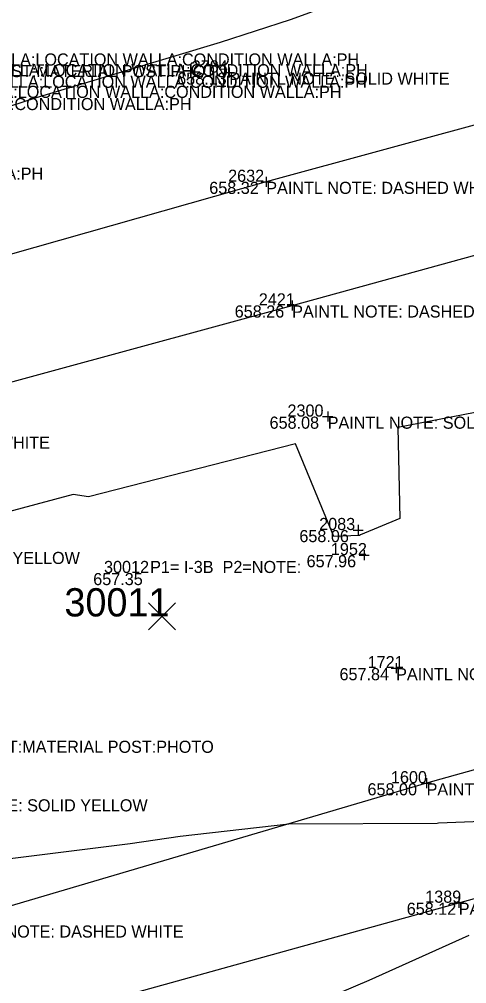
# Model space of a CAD drawing. Extents: x 2129350 to 2137777, y 657588 to 659885.
# Drawn here: x 2132564.5 to 2132608.9, y 658515.9 to 658611.5 of the extents above; entities that cross this region are included whole.
import ezdxf

# ---------------------------------------------------------------- set-up
doc = ezdxf.new("R2010")
doc.units = 0
for name, color, linetype in [('BR_X_SV_Abut_Text', 7, 'Continuous'), ('DT_X_Contour_Minor', 7, 'Continuous'), ('GK_Visualization', 7, 'Continuous'), ('PV_X_COP', 7, 'Continuous'), ('SV_X_Shot_Marker', 7, 'Continuous'), ('SV_X_Text_Comment', 7, 'Continuous'), ('SV_X_Text_Description', 7, 'Continuous'), ('SV_X_Text_Elevation', 7, 'Continuous'), ('SV_X_Text_Name', 7, 'Continuous')]:
    doc.layers.add(name, color=color, linetype=linetype)

msp = doc.modelspace()

# ---------------------------------------------------------------- linework, layer by layer
at = {"layer": 'DT_X_Contour_Minor'}
for points in [[(2132470.983, 658580.209), (2132487.568, 658582.317), (2132490.082, 658583.02), (2132509.913, 658587.951), (2132511.317, 658588.156), (2132512.184, 658588.294), (2132512.472, 658588.35), (2132513.951, 658588.828), (2132515.459, 658589.284), (2132535.557, 658594.292), (2132536.67, 658594.652), (2132536.998, 658594.733), (2132540.855, 658595.972), (2132560.897, 658601.982), (2132566.214, 658603.7), (2132584.451, 658609.191), (2132591.375, 658611.444), (2132608.065, 658617.524)], [(2132620.427, 658574.55), (2132602.013, 658570.979), (2132602.231, 658561.981), (2132598.317, 658560.338), (2132598.226, 658560.28), (2132595.682, 658560.174), (2132591.891, 658569.375), (2132571.35, 658564.116), (2132569.834, 658564.362), (2132547.236, 658558.31), (2132547.231, 658558.308), (2132524.783, 658551.774), (2132523.244, 658551.213), (2132501.984, 658544.973), (2132499.299, 658543.948), (2132498.97, 658543.851), (2132493.759, 658541.458), (2132476.037, 658533.507)], [(2132455.057, 658515.604), (2132470.686, 658518.67), (2132479.831, 658519.91), (2132490.85, 658521.974), (2132504.771, 658523.633), (2132504.788, 658523.637), (2132504.835, 658523.643), (2132510.716, 658524.962), (2132529.643, 658527.83), (2132530.435, 658528.001), (2132533.01, 658528.34), (2132555.606, 658527.284), (2132555.616, 658527.283), (2132575.495, 658529.749), (2132580.457, 658530.485), (2132591.238, 658531.703), (2132605.942, 658531.773), (2132606.07, 658531.786), (2132622.378, 658532.425)], [(2132609.055, 658520.641), (2132599.166, 658516.174), (2132586.094, 658510.617)]]:
    msp.add_lwpolyline(points, dxfattribs=at)
at = {"layer": 'GK_Visualization'}
for p, q in [((2132577.319, 658550.923), (2132579.985, 658553.593)), ((2132577.319, 658553.593), (2132579.985, 658550.923))]:
    msp.add_line(p, q, dxfattribs=at)
at = {"layer": 'PV_X_COP'}
for points in [[(2132158.557, 658463.819), (2132206.059, 658477.425), (2132254.457, 658490.671), (2132302.652, 658503.875), (2132350.765, 658517.201), (2132399.185, 658530.482), (2132447.472, 658543.514), (2132495.635, 658557.077), (2132543.815, 658570.086), (2132591.553, 658583.089), (2132640.05, 658596.448), (2132688.424, 658610.147), (2132736.652, 658623.317), (2132784.372, 658636.37), (2132832.923, 658649.951), (2132881.169, 658663.772), (2132929.561, 658676.421), (2132976.851, 658690.094), (2133025.728, 658703.104), (2133073.543, 658716.202), (2133122.487, 658729.468), (2133170.198, 658742.404), (2133218.348, 658756.095)], [(2132174.314, 658404.93), (2132222.669, 658417.736), (2132270.685, 658431.479), (2132318.948, 658444.555), (2132367.414, 658457.86), (2132415.246, 658471.396), (2132463.102, 658484.304), (2132511.785, 658497.661), (2132560.133, 658510.6), (2132608.07, 658523.881), (2132655.96, 658537.096), (2132704.86, 658550.935), (2132752.706, 658564.134), (2132800.763, 658577.314), (2132849.388, 658590.615), (2132897.292, 658603.907), (2132945.588, 658617.439), (2132994.017, 658630.575), (2133042.008, 658643.544), (2133090.187, 658656.902), (2133138.562, 658670.06), (2133186.629, 658683.381), (2133234.839, 658696.93)], [(2132830.061, 658661.482), (2132781.461, 658647.758), (2132733.662, 658634.261), (2132685.082, 658621.653), (2132636.777, 658608.369), (2132588.983, 658595.345), (2132540.408, 658581.571), (2132492.625, 658568.332), (2132444.225, 658554.783), (2132396.239, 658542.037), (2132348.053, 658529.349), (2132299.134, 658515.126), (2132251.461, 658501.252), (2132202.83, 658488.375), (2132155.559, 658475.631)], [(2132846.101, 658602.282), (2132797.631, 658589.057), (2132749.54, 658575.649), (2132701.683, 658562.138), (2132653.22, 658549.217), (2132604.879, 658535.725), (2132557.066, 658521.626), (2132508.698, 658509.555), (2132460.239, 658495.857), (2132412.214, 658482.625), (2132364.293, 658469.89), (2132315.77, 658456.31), (2132267.799, 658442.646), (2132219.177, 658429.818), (2132171.044, 658416.385)]]:
    msp.add_lwpolyline(points, dxfattribs=at)
at = {"layer": 'SV_X_Shot_Marker'}
for p, q in [((2132584.82, 658606.178), (2132585.82, 658606.178)), ((2132585.32, 658606.678), (2132585.32, 658605.678)), ((2132585.32, 658606.178), (2132585.32, 658606.178)), ((2132588.983, 658595.845), (2132588.983, 658594.845)), ((2132588.483, 658595.345), (2132589.483, 658595.345)), ((2132588.983, 658595.345), (2132588.983, 658595.345)), ((2132591.053, 658583.089), (2132592.053, 658583.089)), ((2132591.553, 658583.589), (2132591.553, 658582.589)), ((2132591.553, 658583.089), (2132591.553, 658583.089)), ((2132595.075, 658572.568), (2132595.075, 658571.568)), ((2132594.575, 658572.068), (2132595.575, 658572.068)), ((2132595.075, 658572.068), (2132595.075, 658572.068)), ((2132598.096, 658561.325), (2132598.096, 658560.325)), ((2132597.596, 658560.825), (2132598.596, 658560.825)), ((2132598.096, 658560.825), (2132598.096, 658560.825)), ((2132598.198, 658558.335), (2132599.198, 658558.335)), ((2132598.698, 658558.835), (2132598.698, 658557.835)), ((2132598.698, 658558.335), (2132598.698, 658558.335)), ((2132601.359, 658547.135), (2132602.359, 658547.135)), ((2132601.859, 658547.635), (2132601.859, 658546.635)), ((2132601.859, 658547.135), (2132601.859, 658547.135)), ((2132604.879, 658536.225), (2132604.879, 658535.225)), ((2132604.379, 658535.725), (2132605.379, 658535.725)), ((2132604.879, 658535.725), (2132604.879, 658535.725)), ((2132607.57, 658523.881), (2132608.57, 658523.881)), ((2132608.07, 658524.381), (2132608.07, 658523.381)), ((2132608.07, 658523.881), (2132608.07, 658523.881))]:
    msp.add_line(p, q, dxfattribs=at)

# ---------------------------------------------------------------- texts
at = {"layer": 'BR_X_SV_Abut_Text'}
for p in [(2132524.811, 658606.869), (2132525.668, 658605.81), (2132525.586, 658604.662), (2132523.062, 658603.663), (2132508.193, 658602.454), (2132493.482, 658595.555)]:
    msp.add_text('WALLA:MATERIAL CONCRETE WALLA:WIDTH WALLA:LOCATION WALLA:CONDITION WALLA:PH', height=1.2, dxfattribs=at).set_placement(p)
at = {"layer": 'GK_Visualization'}
msp.add_text('30011', height=2.8, dxfattribs=at).set_placement((2132568.973, 658552.258))
at = {"layer": 'SV_X_Text_Comment'}
for s, p in [('BRIDGE PILLAR POST:USE PILLAR POST:SIZE POST:MATERIAL POST:PHOTO', (2132525.44, 658605.72)), ('PAINTL NOTE: SOLID WHITE', (2132585.32, 658604.978)), ('PAINTL NOTE: DASHED WHITE', (2132588.983, 658594.145)), ('PAINTL NOTE: DASHED WHITE', (2132591.553, 658581.889)), ('PAINTL NOTE: SOLID YELLOW', (2132595.075, 658570.868)), ('PAINTL NOTE: DASHED WHITE', (2132543.815, 658568.886)), ('PAINTL NOTE: SOLID YELLOW', (2132547.145, 658557.458)), ('PAINTL NOTE: SOLID YELLOW', (2132601.859, 658545.935)), ('BRIDGE PILLAR POST:USE PILLAR POST:SIZE POST:MATERIAL POST:PHOTO', (2132524.039, 658538.74)), ('PAINTL NOTE: DASHED WHITE', (2132604.879, 658534.525)), ('PAINTL NOTE: SOLID YELLOW', (2132553.865, 658532.934)), ('PAINTL NOTE: DASHED WHITE', (2132608.07, 658522.681)), ('PAINTL NOTE: DASHED WHITE', (2132557.066, 658520.426))]:
    msp.add_text(s, height=1.2, dxfattribs=at).set_placement(p)
at = {"layer": 'SV_X_Text_Description'}
msp.add_text('P1= I-3B  P2=NOTE:', height=1.2, dxfattribs=at).set_placement((2132577.471, 658556.565))
at = {"layer": 'SV_X_Text_Elevation'}
for s, p in [('658.13', (2132580.152, 658604.978)), ('658.32', (2132583.333, 658594.145)), ('658.26', (2132585.856, 658581.889)), ('658.08', (2132589.312, 658570.868)), ('658.06', (2132592.267, 658559.625)), ('657.96', (2132592.982, 658557.135)), ('657.35', (2132571.83, 658555.365)), ('657.84', (2132596.247, 658545.935)), ('658.00', (2132599.021, 658534.525)), ('658.12', (2132602.912, 658522.681))]:
    msp.add_text(s, height=1.2, dxfattribs=at).set_placement(p)
at = {"layer": 'SV_X_Text_Name'}
for s, p in [('2784', (2132581.597, 658606.178)), ('2632', (2132585.204, 658595.345)), ('2421', (2132588.245, 658583.089)), ('2300', (2132591.088, 658572.068)), ('2083', (2132594.232, 658560.825)), ('1952', (2132595.392, 658558.335)), ('30012', (2132572.899, 658556.565)), ('1721', (2132599.034, 658547.135)), ('1600', (2132601.346, 658535.725)), ('1389', (2132604.745, 658523.881))]:
    msp.add_text(s, height=1.2, dxfattribs=at).set_placement(p)

doc.saveas('drawing.dxf')
